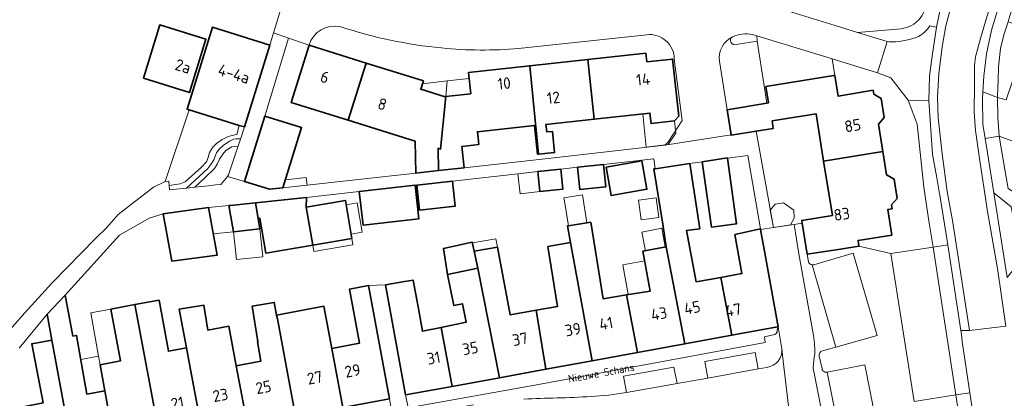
# Model space of a CAD drawing. Header units: metres. Extents: x 149984 to 156489, y 469398 to 478068.
# Tile 781 of 854: x 154503 to 154618, y 473957 to 474001. Entities that reach past the tile are written whole.
import ezdxf
from ezdxf.enums import TextEntityAlignment as Align

# ---------------------------------------------------------------- set-up
doc = ezdxf.new("R2010")
doc.units = ezdxf.units.M
doc.header["$LTSCALE"] = 0.75
for name, color, linetype, lineweight in [('B-WE-GR-BEPLANTING_CULTUUR_HEESTERS-GV', 252, 'Continuous', 18), ('B-WE-GR-BEPLANTING_CULTUUR_VASTE PLANTENVAK-GV', 252, 'Continuous', 18), ('B-WE-OG-BEBOUWING-GV', 6, 'Continuous', 35), ('B-WE-OG-BEBOUWING-T18', 1, 'Continuous', 18), ('B-WE-OG-BEBOUWING_LUIFEL-GV', 6, 'Continuous', 18), ('B-WE-OG-BEBOUWING_OVERBOUWING-GV', 6, 'Continuous', 18), ('B-WE-OG-TERREIN_ERF-GV', 252, 'Continuous', 18), ('B-WE-OG-TOPOGRAFIE-T18', 7, 'Continuous', 18), ('B-WE-VH-OPENVERHARDING_BETONSTRAATSTEEN-GV', 252, 'Continuous', 18), ('B-WE-VH-OPENVERHARDING_STRAATBAKSTEEN-GV', 252, 'Continuous', 18), ('B-WE-VH-OPENVERHARDING_TEGEL-GV', 252, 'Continuous', 18)]:
    doc.layers.add(name, color=color, linetype=linetype, lineweight=lineweight)
doc.styles.add('NLCS-ISO-M500-T18', font='NLCS-ISO.ttf', dxfattribs={"height": 0.9})
doc.styles.add('NLCS-ISO-M750-T18', font='NLCS-ISO.ttf', dxfattribs={"height": 1.35})

msp = doc.modelspace()

# ---------------------------------------------------------------- linework, layer by layer
at = {"layer": 'B-WE-GR-BEPLANTING_CULTUUR_HEESTERS-GV', "flags": 128}
for points in [[(154618.219, 474000.435), (154617.717, 473998.931), (154617.355, 473997.331), (154617.12, 473995.176), (154617.056, 473993.64), (154616.992, 473991.785), (154616.994, 473991.593), (154617.995, 473991.315), (154620.789, 473999.571), (154620.517, 473999.69), (154618.71, 474000.283)], [(154597.924, 473994.161), (154598.04, 473994.18), (154597.724, 473996.109), (154597.615, 473996.142), (154588.945, 473998.783), (154589, 473998.17), (154589.79, 473992.982), (154590.101, 473990.936), (154590.31, 473990.97), (154590.01, 473992.87)], [(154528.661, 473988.354), (154522.807, 473990.165), (154520.02, 473981.802), (154520.45, 473981.85), (154520.494, 473981.352), (154520.495, 473981.339), (154521.788, 473981.523), (154522.346, 473981.791), (154524.245, 473983.466), (154524.826, 473984.092), (154525.027, 473984.606), (154525.205, 473985.209), (154525.585, 473985.812), (154526.009, 473986.259), (154526.657, 473986.728), (154527.372, 473987.04), (154528.138, 473987.266), (154528.377, 473987.308)], [(154529.254, 473988.17), (154528.661, 473988.354), (154528.377, 473987.308), (154528.138, 473987.266), (154527.372, 473987.04), (154526.657, 473986.728), (154526.009, 473986.259), (154525.585, 473985.812), (154525.205, 473985.209), (154525.027, 473984.606), (154524.826, 473984.092), (154524.245, 473983.466), (154522.346, 473981.791), (154521.788, 473981.523), (154520.495, 473981.339), (154520.54, 473980.83), (154522.499, 473981.043), (154524.981, 473983.319), (154525.358, 473983.809), (154525.685, 473984.336), (154525.986, 473985.166), (154526.3, 473985.568), (154526.765, 473986.02), (154527.531, 473986.51), (154527.995, 473986.742), (154528.286, 473986.788), (154528.703, 473986.777), (154528.788, 473986.75)], [(154620.505, 473977.967), (154621.273, 473978.013), (154621.718, 473982.59), (154621.864, 473983.814), (154622.252, 473985.214), (154617.196, 473987.089), (154617.898, 473982.964), (154618.236, 473980.98), (154618.891, 473980.585), (154619.936, 473979.71)], [(154528.493, 473985.854), (154528.142, 473985.904), (154527.77, 473985.869), (154527.104, 473985.43), (154526.753, 473985.015), (154526.363, 473984.412), (154526.074, 473983.821), (154525.785, 473983.344), (154524.683, 473982.276), (154523.461, 473981.147), (154525.408, 473981.359), (154525.884, 473981.411), (154526.52, 473981.48), (154527.274, 473982.41), (154527.42, 473982.59)]]:
    msp.add_lwpolyline(points, close=True, dxfattribs=at)
for points in [[(154604.585, 473973.424), (154600.847, 473974.271), (154600.848, 473974.262), (154598.72, 473973.94), (154594.83, 473973.33), (154594.969, 473972.465)], [(154595.588, 473972.115), (154600.172, 473973.447), (154602.964, 473963.84), (154598.141, 473962.486), (154596.613, 473962.068)], [(154597.158, 473959.578), (154601.518, 473960.429), (154603.324, 473951.386), (154612.699, 473953.356), (154612.148, 473956.923), (154607.269, 473956.164), (154604.585, 473973.424)], [(154596.226, 473961.459), (154596.553, 473959.963)]]:
    msp.add_lwpolyline(points, dxfattribs=at)
at = {"layer": 'B-WE-GR-BEPLANTING_CULTUUR_HEESTERS-GV'}
for points in [[(154594.969, 473972.465, 0.3156636), (154595.389, 473972.096)], [(154595.389, 473972.096, 0.1060033), (154595.588, 473972.115)], [(154596.613, 473962.068, 0.4079523), (154596.226, 473961.459)], [(154596.553, 473959.963, 0.4220323), (154597.158, 473959.578)]]:
    msp.add_lwpolyline(points, format="xyb", dxfattribs=at)
at = {"layer": 'B-WE-GR-BEPLANTING_CULTUUR_VASTE PLANTENVAK-GV', "flags": 128}
for points in [[(154583.257, 473958.902), (154589.127, 473959.968), (154588.769, 473961.865), (154582.903, 473960.815)], [(154579.654, 473958.272), (154579.301, 473960.177), (154573.427, 473959.117), (154573.757, 473957.199)]]:
    msp.add_lwpolyline(points, close=True, dxfattribs=at)
at = {"layer": 'B-WE-OG-BEBOUWING-GV', "flags": 128}
for points in [[(154517.479, 473993.855), (154522.866, 473992.188), (154524.777, 473998.401), (154519.398, 474000.062)], [(154528.661, 473988.354), (154529.254, 473988.17), (154532.211, 473997.723), (154525.523, 473999.792), (154522.568, 473990.239), (154522.807, 473990.165)], [(154541.341, 473988.95), (154543.427, 473995.614), (154536.78, 473997.69), (154534.72, 473991.01)], [(154569.259, 473996.033), (154569.984, 473989.076), (154576.5, 473989.78), (154576.63, 473988.57), (154579.37, 473988.87), (154579.85, 473989.44), (154579.14, 473996.09), (154576.14, 473995.77), (154576.02, 473996.76)], [(154552.116, 473985.599), (154552.702, 473991.706), (154552.65, 473991.7), (154549.8, 473992.57), (154550.1, 473993.53), (154543.427, 473995.614), (154541.341, 473988.95), (154549.145, 473986.523), (154549.211, 473982.793), (154551.872, 473983.086), (154551.826, 473985.689)], [(154563.534, 473984.992), (154562.498, 473995.306), (154555.37, 473994.54), (154555.62, 473992.05), (154552.702, 473991.706), (154552.116, 473985.599), (154551.826, 473985.689), (154551.872, 473983.086), (154554.865, 473983.417), (154554.597, 473985.895), (154556.57, 473986.13), (154556.41, 473987.62), (154563.05, 473988.33), (154563.42, 473984.98)], [(154563.534, 473984.992), (154565.39, 473985.18), (154565.13, 473987.66), (154564.47, 473987.59), (154564.38, 473988.47), (154569.984, 473989.076), (154569.259, 473996.033), (154562.498, 473995.306)], [(154585.951, 473987.256), (154585.955, 473987.232), (154585.96, 473987.2), (154588.88, 473987.676), (154590.87, 473988), (154590.75, 473988.88), (154595.85, 473989.71), (154596.738, 473984.2), (154603.644, 473985.299), (154603.131, 473988.508), (154603.786, 473989.261), (154603.428, 473991.501), (154602.57, 473992.011), (154602.5, 473992.45), (154598.43, 473991.78), (154598.04, 473994.18), (154597.924, 473994.161), (154590.01, 473992.87), (154590.31, 473990.97), (154590.101, 473990.936), (154585.49, 473990.18)], [(154531.623, 473989.439), (154529.265, 473981.815), (154529.26, 473981.801), (154532.16, 473980.91), (154533.749, 473981.085), (154535.912, 473988.108)], [(154603.644, 473985.299), (154596.738, 473984.2), (154597.76, 473977.86), (154594.19, 473977.28), (154594.243, 473976.95), (154594.83, 473973.33), (154598.72, 473973.94), (154600.848, 473974.262), (154600.847, 473974.271), (154600.742, 473974.949), (154604.68, 473975.56), (154604.22, 473978.56), (154604.71, 473978.64), (154604.64, 473979.078), (154605.297, 473979.83), (154604.942, 473982.071), (154604.078, 473982.587)], [(154568.045, 473983.476), (154568.329, 473980.874), (154571.374, 473981.207), (154571.09, 473983.808)], [(154571.414, 473983.495), (154571.991, 473980.179), (154576.144, 473980.901), (154575.567, 473984.217)], [(154580.563, 473962.885), (154586.042, 473963.89), (154584.765, 473970.639), (154581.879, 473970.12), (154580.766, 473976.098), (154582.311, 473976.309), (154581.146, 473983.904), (154577.102, 473983.296), (154576.959, 473983.275), (154577.991, 473976.822), (154578.409, 473974.204)], [(154582.577, 473984.119), (154583.658, 473976.494), (154586.591, 473976.896), (154585.524, 473984.534), (154585.52, 473984.561)], [(154566.107, 473983.264), (154563.434, 473982.971), (154563.69, 473980.629), (154566.363, 473980.922)], [(154549.324, 473981.396), (154549.65, 473978.478), (154553.818, 473978.945), (154553.491, 473981.862)], [(154549.137, 473981.385), (154542.635, 473980.657), (154543.087, 473976.729), (154549.587, 473977.477)], [(154530.855, 473977.518), (154530.545, 473979.336), (154527.628, 473979.031), (154527.457, 473979.013), (154527.979, 473975.952), (154531.067, 473976.276)], [(154530.545, 473979.336), (154530.855, 473977.518), (154531.04, 473977.549), (154531.736, 473973.467), (154537.213, 473974.4), (154536.457, 473978.833), (154536.507, 473979.961)], [(154537.213, 473974.4), (154541.777, 473975.178), (154541.021, 473979.611), (154536.457, 473978.833)], [(154525.066, 473978.763), (154519.774, 473978.039), (154520.818, 473972.516), (154526.087, 473973.237)], [(154575.039, 473961.872), (154573.778, 473968.591), (154571.051, 473968.147), (154569.6, 473977.059), (154567.017, 473976.649), (154566.882, 473976.628), (154567.234, 473974.708), (154569.764, 473960.906)], [(154589.395, 473976.228), (154589.383, 473976.296), (154586.407, 473975.618), (154587.223, 473971.081), (154584.765, 473970.639), (154586.042, 473963.89), (154591.363, 473964.865), (154591.445, 473964.88), (154590.006, 473972.85)], [(154556.43, 473971.719), (154556.019, 473973.676), (154555.8, 473974.721), (154552.43, 473974.013), (154552.907, 473970.978)], [(154564.375, 473959.918), (154569.764, 473960.906), (154567.234, 473974.708), (154564.593, 473974.224), (154565.716, 473967.236), (154563.227, 473966.803)], [(154558.977, 473958.928), (154564.375, 473959.918), (154563.227, 473966.803), (154560.198, 473966.276), (154558.73, 473974.14), (154556.019, 473973.676), (154556.43, 473971.719)], [(154573.778, 473968.591), (154575.039, 473961.872), (154580.563, 473962.885), (154578.409, 473974.204), (154576.92, 473973.921), (154575.687, 473973.686), (154576.539, 473969.04)], [(154558.977, 473958.928), (154556.43, 473971.719), (154552.907, 473970.978), (154553.67, 473967.348), (154554.648, 473967.553), (154555.103, 473965.396), (154552.163, 473964.792), (154553.469, 473957.918)], [(154552.163, 473964.792), (154550.001, 473964.348), (154549.56, 473966.758), (154548.927, 473970.302), (154547.919, 473970.168), (154545.686, 473969.759), (154548.039, 473956.923), (154553.469, 473957.918)], [(154543.715, 473969.67), (154541.503, 473969.262), (154542.656, 473962.947), (154539.44, 473962.36), (154540.729, 473955.472), (154546.151, 473956.473)], [(154514.253, 473950.582), (154513.008, 473957.415), (154510.899, 473957.03), (154509.694, 473963.863), (154509.273, 473963.785), (154508.383, 473968.576), (154506.262, 473966.33), (154506.819, 473963.329), (154509.354, 473949.677)], [(154516.491, 473967.453), (154519.475, 473951.546), (154524.387, 473952.453), (154523.107, 473959.257), (154522.515, 473962.403), (154520.395, 473962.017), (154519.31, 473967.967)], [(154519.475, 473951.546), (154516.491, 473967.453), (154513.697, 473966.944), (154514.801, 473960.885), (154512.454, 473960.457), (154513.008, 473957.415), (154514.253, 473950.582)], [(154524.387, 473952.453), (154529.602, 473953.417), (154528.288, 473960.339), (154527.448, 473964.933), (154525.006, 473964.486), (154524.524, 473967.404), (154521.663, 473966.932), (154522.515, 473962.403), (154523.107, 473959.257)], [(154535.189, 473954.448), (154533.091, 473965.79), (154533.007, 473966.245), (154532.737, 473967.707), (154530.143, 473967.274), (154530.834, 473963.142), (154530.767, 473963.129), (154531.18, 473960.867), (154528.288, 473960.339), (154529.602, 473953.417)], [(154535.189, 473954.448), (154540.729, 473955.472), (154539.44, 473962.36), (154538.52, 473967.277), (154533.007, 473966.245), (154533.091, 473965.79)], [(154509.354, 473949.677), (154506.819, 473963.329), (154504.483, 473962.895), (154505.812, 473956.022), (154503.086, 473955.474), (154504.259, 473948.736)]]:
    msp.add_lwpolyline(points, close=True, dxfattribs=at)
at = {"layer": 'B-WE-OG-BEBOUWING_LUIFEL-GV', "flags": 128}
for points in [[(154552.879, 473993.553), (154549.998, 473993.203), (154549.8, 473992.57), (154552.65, 473991.7), (154552.702, 473991.706)], [(154552.879, 473993.553), (154552.702, 473991.706), (154555.62, 473992.05), (154555.443, 473993.811)], [(154579.37, 473988.87), (154576.63, 473988.57), (154576.5, 473989.78), (154575.655, 473989.689), (154576.073, 473985.813), (154578.612, 473986.119), (154579.524, 473987.463)], [(154563.434, 473982.972), (154561.115, 473982.718), (154561.371, 473980.376), (154563.69, 473980.629)], [(154534.036, 473982.016), (154533.749, 473981.085), (154536.555, 473981.395), (154536.457, 473982.283)], [(154541.109, 473979.099), (154541.693, 473975.673), (154542.984, 473975.893), (154542.4, 473979.319)], [(154566.531, 473979.524), (154567.017, 473976.649), (154569.151, 473976.988), (154568.634, 473980.242), (154566.472, 473979.898)], [(154525.066, 473978.763), (154525.631, 473975.706), (154527.979, 473975.952), (154527.457, 473979.013)], [(154527.979, 473975.952), (154528.319, 473972.711), (154531.407, 473973.034), (154531.067, 473976.276)], [(154575.979, 473973.742), (154578.286, 473974.181), (154577.871, 473976.363), (154575.564, 473975.924)], [(154537.213, 473974.4), (154537.337, 473973.669), (154541.902, 473974.447), (154541.777, 473975.178)], [(154556.019, 473973.676), (154558.73, 473974.14), (154558.56, 473975.134), (154555.812, 473974.663)], [(154573.982, 473968.624), (154576.539, 473969.04), (154575.891, 473972.571), (154573.344, 473972.104)], [(154512.272, 473961.455), (154512.454, 473960.457), (154514.801, 473960.885), (154513.697, 473966.944), (154511.349, 473966.516)], [(154512.454, 473960.457), (154512.272, 473961.455), (154510.186, 473961.075), (154510.899, 473957.03), (154513.008, 473957.415)]]:
    msp.add_lwpolyline(points, close=True, dxfattribs=at)
at = {"layer": 'B-WE-OG-BEBOUWING_OVERBOUWING-GV', "flags": 128}
for points in [[(154577.548, 473977.625), (154577.214, 473979.923), (154575.152, 473979.623), (154575.486, 473977.326)], [(154590.518, 473978.484), (154590.88, 473976.45), (154592.89, 473976.748), (154593.319, 473977.537), (154593.251, 473978.479), (154592.068, 473979.326), (154591.087, 473979.178)]]:
    msp.add_lwpolyline(points, close=True, dxfattribs=at)
at = {"layer": 'B-WE-OG-TERREIN_ERF-GV', "flags": 128}
for points in [[(154572.11, 474002.31), (154574.109, 474002.509), (154580.07, 474003.16), (154581.59, 474003.26), (154583.57, 474003.32), (154586.54, 474003.17), (154588.53, 474002.84), (154590.489, 474002.339), (154598.091, 474000), (154600.694, 473999.199), (154605.78, 473999.63)], [(154493.84, 473958.813), (154493.367, 473957.686), (154495.829, 473956.702), (154497.281, 473958.254), (154496.71, 473958.787), (154499.77, 473962.057), (154500.816, 473963.23), (154503.66, 473966.51), (154506.81, 473969.95), (154511.92, 473975.17), (154513.18, 473976.42), (154514.544, 473977.964), (154518.644, 473981.143), (154520.02, 473981.802), (154522.807, 473990.165), (154522.568, 473990.239), (154525.523, 473999.792), (154532.211, 473997.723), (154532.646, 473999.149), (154532.905, 474000), (154533.43, 474001.72)], [(154576.13, 473998.93), (154561.2, 473997.33)], [(154536.78, 473997.69), (154543.427, 473995.614), (154550.1, 473993.53), (154549.8, 473992.57), (154552.65, 473991.7), (154552.702, 473991.706), (154555.62, 473992.05), (154555.37, 473994.54), (154562.498, 473995.306), (154569.259, 473996.033), (154576.02, 473996.76), (154576.14, 473995.77), (154579.14, 473996.09), (154579.85, 473989.44), (154579.37, 473988.87), (154576.63, 473988.57), (154576.5, 473989.78), (154569.984, 473989.076)], [(154569.984, 473989.076), (154564.38, 473988.47), (154564.47, 473987.59), (154565.13, 473987.66), (154565.39, 473985.18), (154563.534, 473984.992), (154563.42, 473984.98), (154563.05, 473988.33), (154556.41, 473987.62), (154556.57, 473986.13), (154554.597, 473985.895), (154554.865, 473983.417), (154563.95, 473984.42), (154578.244, 473986.062), (154578.57, 473986.35), (154580.24, 473988.936), (154579.34, 473996.08)], [(154617.995, 473991.315), (154616.994, 473991.593), (154617.013, 473989.31), (154617.196, 473987.089), (154622.252, 473985.214)], [(154505.812, 473956.022), (154504.483, 473962.895), (154506.819, 473963.329), (154506.262, 473966.33), (154503.026, 473962.387)]]:
    msp.add_lwpolyline(points, dxfattribs=at)
at = {"layer": 'B-WE-OG-TERREIN_ERF-GV'}
for points in [[(154606.969, 474000, 0.2064775), (154608.59, 474002.04)], [(154540.48, 473999.85, 0.3979167), (154536.78, 473997.69)], [(154605.78, 473999.63, 0.0957655), (154606.969, 474000)], [(154552.22, 473997.38, -0.0553533), (154540.48, 473999.85)], [(154579.34, 473996.08, 0.4455407), (154576.13, 473998.93)], [(154561.2, 473997.33, -0.0478839), (154552.22, 473997.38)]]:
    msp.add_lwpolyline(points, format="xyb", dxfattribs=at)
at = {"layer": 'B-WE-OG-TERREIN_ERF-GV', "flags": 128}
for points in [[(154522.866, 473992.188), (154517.479, 473993.855), (154519.398, 474000.062), (154524.777, 473998.401)], [(154536.78, 473997.69), (154534.4, 473998.53), (154531.623, 473989.439), (154535.912, 473988.108), (154533.749, 473981.085), (154549.211, 473982.793), (154549.145, 473986.523), (154541.341, 473988.95), (154534.72, 473991.01)], [(154600.847, 473974.271), (154604.585, 473973.424), (154609.503, 473974.162), (154609.047, 473976.97), (154608.41, 473981.15), (154607.645, 473988.493), (154606.575, 473991.283), (154604.553, 473993.913), (154603.021, 473994.495), (154597.724, 473996.109), (154598.04, 473994.18), (154598.43, 473991.78), (154602.5, 473992.45), (154602.57, 473992.011), (154603.428, 473991.501), (154603.786, 473989.261), (154603.131, 473988.508), (154603.644, 473985.299), (154604.078, 473982.587), (154604.942, 473982.071), (154605.297, 473979.83), (154604.64, 473979.078), (154604.71, 473978.64), (154604.22, 473978.56), (154604.68, 473975.56), (154600.742, 473974.949)], [(154590.88, 473976.45), (154593.291, 473976.808), (154594.243, 473976.95), (154594.19, 473977.28), (154597.76, 473977.86), (154596.738, 473984.2), (154595.85, 473989.71), (154590.75, 473988.88), (154590.87, 473988), (154588.88, 473987.676)], [(154539.44, 473962.36), (154542.656, 473962.947), (154541.503, 473969.262), (154543.715, 473969.67), (154545.686, 473969.759), (154547.919, 473970.168), (154548.927, 473970.302), (154549.56, 473966.758), (154550.001, 473964.348), (154552.163, 473964.792), (154555.103, 473965.396), (154554.648, 473967.553), (154553.67, 473967.348), (154552.907, 473970.978), (154552.43, 473974.013), (154555.8, 473974.721), (154556.019, 473973.676), (154558.73, 473974.14), (154560.198, 473966.276), (154563.227, 473966.803), (154565.716, 473967.236), (154564.593, 473974.224), (154567.234, 473974.708), (154566.882, 473976.628), (154567.017, 473976.649), (154569.6, 473977.059), (154571.051, 473968.147), (154573.778, 473968.591), (154576.539, 473969.04), (154575.687, 473973.686), (154576.92, 473973.921), (154578.409, 473974.204), (154577.991, 473976.822), (154576.959, 473983.275), (154577.102, 473983.296), (154576.949, 473984.449), (154571.09, 473983.808), (154571.374, 473981.207), (154568.329, 473980.874), (154568.045, 473983.476), (154566.107, 473983.264), (154566.363, 473980.922), (154563.69, 473980.629), (154563.434, 473982.971), (154562.14, 473982.83), (154553.491, 473981.862), (154553.818, 473978.945), (154549.65, 473978.478), (154549.324, 473981.396), (154549.137, 473981.385), (154549.587, 473977.477), (154543.087, 473976.729), (154542.635, 473980.657), (154536.507, 473979.961), (154536.457, 473978.833), (154541.021, 473979.611), (154541.777, 473975.178), (154537.213, 473974.4), (154531.736, 473973.467), (154531.04, 473977.549), (154530.855, 473977.518), (154531.067, 473976.276), (154527.979, 473975.952), (154527.457, 473979.013), (154525.066, 473978.763), (154526.087, 473973.237), (154520.818, 473972.516), (154519.774, 473978.039), (154518.14, 473977.519), (154514.719, 473975.546), (154508.383, 473968.576), (154509.273, 473963.785), (154509.694, 473963.863), (154510.899, 473957.03), (154513.008, 473957.415), (154512.454, 473960.457), (154514.801, 473960.885), (154513.697, 473966.944), (154516.491, 473967.453), (154519.31, 473967.967), (154520.395, 473962.017), (154522.515, 473962.403), (154521.663, 473966.932), (154524.524, 473967.404), (154525.006, 473964.486), (154527.448, 473964.933), (154528.288, 473960.339), (154531.18, 473960.867), (154530.767, 473963.129), (154530.834, 473963.142), (154530.143, 473967.274), (154532.737, 473967.707), (154533.007, 473966.245), (154538.52, 473967.277)], [(154571.414, 473983.495), (154575.567, 473984.217), (154576.144, 473980.901), (154571.991, 473980.179)], [(154583.658, 473976.494), (154582.577, 473984.119), (154581.146, 473983.904), (154582.311, 473976.309), (154580.766, 473976.098), (154581.879, 473970.12), (154584.765, 473970.639), (154587.223, 473971.081), (154586.407, 473975.618), (154589.383, 473976.296), (154587.92, 473984.85), (154585.524, 473984.534), (154586.591, 473976.896)], [(154564.375, 473959.918), (154558.977, 473958.928), (154553.469, 473957.918), (154548.039, 473956.923), (154548.316, 473955.415), (154563.51, 473958.14), (154589.94, 473963.04), (154589.85, 473963.72), (154591.04, 473963.99), (154591.21, 473964.11), (154591.31, 473964.28), (154591.363, 473964.865), (154586.042, 473963.89), (154580.563, 473962.885), (154575.039, 473961.872), (154569.764, 473960.906)]]:
    msp.add_lwpolyline(points, close=True, dxfattribs=at)
at = {"layer": 'B-WE-VH-OPENVERHARDING_BETONSTRAATSTEEN-GV', "flags": 128}
for points in [[(154622.328, 474021.344), (154615.795, 474001.139), (154615.014, 473998.481), (154614.438, 473996.335), (154614.309, 473995.342), (154614.309, 473993.035), (154614.277, 473989.896), (154614.438, 473987.749), (154614.854, 473984.77), (154615.846, 473978.331), (154616.998, 473971.668), (154617.958, 473964.941)], [(154618.127, 473970.63), (154616.565, 473980.473), (154615.82, 473985.165), (154615.562, 473986.836), (154615.303, 473988.509), (154615.263, 473991.455), (154615.299, 473992.258), (154615.382, 473994.083), (154615.701, 473996.71), (154616.298, 473999.458), (154617.094, 474002.125), (154617.995, 474004.915)], [(154598.091, 474000), (154590.489, 474002.339), (154588.53, 474002.84), (154586.54, 474003.17), (154583.57, 474003.32), (154581.59, 474003.26), (154580.07, 474003.16), (154574.109, 474002.509), (154572.11, 474002.31)], [(154610.32, 474001.85), (154609.885, 473999.791), (154609.385, 473996.409), (154609.08, 473994.077), (154608.999, 473991.215), (154609.43, 473984.98), (154609.528, 473984.357), (154609.93, 473982.23), (154610.223, 473980.389), (154610.267, 473980.231), (154611.193, 473974.432), (154611.197, 473974.41), (154612.721, 473964.439), (154613.733, 473964.46), (154612.677, 473971.252), (154611.781, 473977.018), (154611.141, 473980.638), (154610.533, 473985.027), (154610.084, 473989.223), (154610.02, 473991.658), (154610.148, 473994.381), (154610.565, 473997.52), (154610.981, 473999.955), (154611.748, 474002.832)], [(154533.43, 474001.72), (154532.905, 474000), (154532.646, 473999.149), (154534.4, 473998.53), (154536.78, 473997.69)], [(154588.431, 473998.939), (154588.945, 473998.783), (154597.615, 473996.142), (154597.724, 473996.109), (154603.021, 473994.495), (154604.133, 473998.146), (154600.694, 473999.199), (154598.091, 474000)], [(154604.133, 473998.146), (154603.021, 473994.495), (154604.553, 473993.913), (154606.575, 473991.283), (154608.999, 473991.215), (154609.08, 473994.077), (154609.385, 473996.409), (154609.885, 473999.791), (154609.105, 473999.956)], [(154561.2, 473997.33), (154576.13, 473998.93)], [(154586.55, 473997.77), (154589, 473998.17), (154588.945, 473998.783), (154588.431, 473998.939)], [(154584.59, 473995.83), (154585.49, 473990.18), (154590.101, 473990.936), (154589.79, 473992.982), (154589, 473998.17), (154586.55, 473997.77)], [(154604.35, 473998.08), (154604.133, 473998.146)], [(154579.34, 473996.08), (154580.24, 473988.936), (154578.57, 473986.35), (154578.244, 473986.062), (154585.951, 473987.256), (154585.49, 473990.18), (154584.59, 473995.83)], [(154595.389, 473972.096), (154598.141, 473962.486), (154602.964, 473963.84), (154600.172, 473973.447), (154595.588, 473972.115)], [(154617.958, 473964.941), (154613.733, 473964.46), (154612.721, 473964.439), (154612.787, 473964.006), (154612.871, 473963.148), (154613.774, 473957.169), (154614.545, 473952.066), (154614.907, 473948.68), (154615.018, 473947.273), (154615.272, 473944.066), (154615.517, 473940.55), (154615.543, 473940.068), (154615.694, 473937.313), (154621.969, 473937.377)]]:
    msp.add_lwpolyline(points, dxfattribs=at)
at = {"layer": 'B-WE-VH-OPENVERHARDING_BETONSTRAATSTEEN-GV'}
for points in [[(154536.78, 473997.69, -0.3979167), (154540.48, 473999.85)], [(154609.105, 473999.956, -0.1556967), (154607.533, 473998.6)], [(154540.48, 473999.85, 0.0553533), (154552.22, 473997.38)], [(154576.13, 473998.93, -0.4455407), (154579.34, 473996.08)], [(154588.431, 473998.939, 0.1570528), (154586.101, 473998.693)], [(154586.101, 473998.693, -0.1570528), (154588.431, 473998.939)], [(154586.101, 473998.693, 0.3118678), (154584.59, 473995.83)], [(154584.59, 473995.83, -0.3118678), (154586.101, 473998.693)], [(154586.55, 473997.77, -0.8396515), (154586.101, 473998.693)], [(154586.101, 473998.693, 0.8396515), (154586.55, 473997.77)], [(154607.533, 473998.6, -0.0854822), (154604.35, 473998.08)], [(154552.22, 473997.38, 0.0478839), (154561.2, 473997.33)], [(154595.588, 473972.115, -0.1060033), (154595.389, 473972.096)]]:
    msp.add_lwpolyline(points, format="xyb", dxfattribs=at)
at = {"layer": 'B-WE-VH-OPENVERHARDING_BETONSTRAATSTEEN-GV', "flags": 128}
for points in [[(154617.196, 473987.089), (154617.013, 473989.31), (154616.994, 473991.593), (154615.299, 473992.258), (154615.263, 473991.455), (154615.303, 473988.509), (154615.562, 473986.836)], [(154616.565, 473980.473), (154618.127, 473970.63), (154619.65, 473972.521), (154619.61, 473972.778), (154619.403, 473974.121), (154618.77, 473977.837), (154618.598, 473978.851)], [(154612.148, 473956.923), (154609.503, 473974.162), (154604.585, 473973.424), (154607.269, 473956.164)], [(154609.503, 473974.162), (154612.148, 473956.923), (154613.774, 473957.169), (154612.871, 473963.148), (154612.787, 473964.006), (154612.721, 473964.439), (154611.197, 473974.41), (154611.193, 473974.432)], [(154548.316, 473955.415), (154548.039, 473956.923), (154545.686, 473969.759), (154543.715, 473969.67), (154546.151, 473956.473), (154546.409, 473955.073), (154547.974, 473955.354)], [(154605.435, 473940.819), (154603.324, 473951.386), (154601.518, 473960.429), (154597.158, 473959.578), (154601.056, 473939.984)]]:
    msp.add_lwpolyline(points, close=True, dxfattribs=at)
at = {"layer": 'B-WE-VH-OPENVERHARDING_STRAATBAKSTEEN-GV', "flags": 128}
for points in [[(154611.748, 474002.832), (154610.981, 473999.955), (154610.565, 473997.52), (154610.148, 473994.381), (154610.02, 473991.658), (154610.084, 473989.223), (154610.533, 473985.027), (154611.141, 473980.638), (154611.781, 473977.018), (154612.677, 473971.252), (154613.733, 473964.46), (154617.958, 473964.941), (154616.998, 473971.668), (154615.846, 473978.331), (154614.854, 473984.77), (154614.438, 473987.749), (154614.277, 473989.896), (154614.309, 473993.035), (154614.309, 473995.342), (154614.438, 473996.335), (154615.014, 473998.481), (154615.795, 474001.139)], [(154503.026, 473962.387), (154506.262, 473966.33), (154508.383, 473968.576), (154514.719, 473975.546), (154518.14, 473977.519), (154519.774, 473978.039), (154525.066, 473978.763), (154527.457, 473979.013), (154527.628, 473979.031), (154530.545, 473979.336), (154536.507, 473979.961), (154542.635, 473980.657), (154549.137, 473981.385), (154549.324, 473981.396), (154553.491, 473981.862), (154562.14, 473982.83), (154563.434, 473982.971), (154566.107, 473983.264), (154568.045, 473983.476), (154571.09, 473983.808), (154576.949, 473984.449), (154577.102, 473983.296), (154581.146, 473983.904), (154582.577, 473984.119), (154585.52, 473984.561), (154585.524, 473984.534), (154587.92, 473984.85), (154589.383, 473976.296), (154589.395, 473976.228), (154590.88, 473976.45), (154588.88, 473987.676), (154585.96, 473987.2), (154585.955, 473987.232), (154585.951, 473987.256), (154578.244, 473986.062), (154563.95, 473984.42), (154554.865, 473983.417), (154551.872, 473983.086), (154549.211, 473982.793), (154533.749, 473981.085), (154532.16, 473980.91), (154529.26, 473981.801), (154529.265, 473981.815), (154527.274, 473982.41), (154526.52, 473981.48), (154525.884, 473981.411), (154525.408, 473981.359), (154523.461, 473981.147), (154522.499, 473981.043), (154520.54, 473980.83), (154520.495, 473981.339), (154520.494, 473981.352), (154520.45, 473981.85), (154520.02, 473981.802), (154518.644, 473981.143), (154514.544, 473977.964), (154513.18, 473976.42), (154511.92, 473975.17), (154506.81, 473969.95), (154503.66, 473966.51), (154500.816, 473963.23)], [(154594.969, 473972.465), (154594.83, 473973.33), (154594.243, 473976.95), (154593.291, 473976.808), (154593.857, 473973.375), (154595.559, 473963.87)], [(154595.559, 473963.87), (154593.857, 473973.375), (154593.291, 473976.808), (154590.88, 473976.45), (154589.395, 473976.228), (154590.006, 473972.85), (154591.445, 473964.88), (154591.849, 473962.305), (154592.024, 473960.852), (154592.779, 473954.64), (154592.779, 473954.639), (154592.955, 473953.027), (154598.677, 473923.883)], [(154596.613, 473962.068), (154598.141, 473962.486), (154595.389, 473972.096)], [(154591.849, 473962.305), (154591.445, 473964.88), (154591.363, 473964.865), (154591.31, 473964.28), (154591.21, 473964.11), (154591.04, 473963.99), (154589.85, 473963.72), (154589.94, 473963.04), (154563.51, 473958.14), (154548.316, 473955.415), (154547.974, 473955.354), (154548.159, 473954.373), (154555.954, 473955.765)], [(154592.955, 473953.027), (154592.779, 473954.639), (154592.779, 473954.64), (154592.024, 473960.852), (154591.849, 473962.305)], [(154573.757, 473957.199), (154573.427, 473959.117), (154579.301, 473960.177), (154579.654, 473958.272), (154583.257, 473958.902), (154582.903, 473960.815), (154588.769, 473961.865), (154589.127, 473959.968), (154590.122, 473960.145)], [(154596.553, 473959.963), (154596.226, 473961.459)], [(154590.122, 473960.145), (154589.127, 473959.968), (154583.257, 473958.902), (154579.654, 473958.272), (154573.757, 473957.199)], [(154595.542, 473959.842), (154602.207, 473926.129)], [(154602.207, 473926.129), (154595.542, 473959.842)], [(154601.056, 473939.984), (154597.158, 473959.578)]]:
    msp.add_lwpolyline(points, dxfattribs=at)
for points in [[(154529.265, 473981.815), (154531.623, 473989.439), (154534.4, 473998.53), (154532.646, 473999.149), (154532.211, 473997.723), (154529.254, 473988.17), (154528.788, 473986.75), (154528.493, 473985.854), (154527.42, 473982.59), (154527.274, 473982.41)], [(154523.461, 473981.147), (154524.683, 473982.276), (154525.785, 473983.344), (154526.074, 473983.821), (154526.363, 473984.412), (154526.753, 473985.015), (154527.104, 473985.43), (154527.77, 473985.869), (154528.142, 473985.904), (154528.493, 473985.854), (154528.788, 473986.75), (154528.703, 473986.777), (154528.286, 473986.788), (154527.995, 473986.742), (154527.531, 473986.51), (154526.765, 473986.02), (154526.3, 473985.568), (154525.986, 473985.166), (154525.685, 473984.336), (154525.358, 473983.809), (154524.981, 473983.319), (154522.499, 473981.043)]]:
    msp.add_lwpolyline(points, close=True, dxfattribs=at)
at = {"layer": 'B-WE-VH-OPENVERHARDING_STRAATBAKSTEEN-GV'}
for points in [[(154595.389, 473972.096, -0.3156636), (154594.969, 473972.465)], [(154595.559, 473963.87, -0.0535956), (154595.688, 473961.464)], [(154595.688, 473961.464, 0.0535956), (154595.559, 473963.87)], [(154591.849, 473962.305, -0.4118477), (154590.122, 473960.145)], [(154590.122, 473960.145, 0.4118477), (154591.849, 473962.305)], [(154596.226, 473961.459, -0.4079523), (154596.613, 473962.068)], [(154595.688, 473961.464, 0.0727155), (154595.542, 473959.842)], [(154595.542, 473959.842, -0.0727155), (154595.688, 473961.464)], [(154597.158, 473959.578, -0.4220323), (154596.553, 473959.963)], [(154565.686, 473956.573, 0.0156783), (154561.796, 473956.426)], [(154561.796, 473956.426, -0.0156783), (154565.686, 473956.573)], [(154569.636, 473956.743, -0.008108), (154565.686, 473956.573)], [(154565.686, 473956.573, 0.008108), (154569.636, 473956.743)], [(154573.757, 473957.199, -0.0295912), (154569.636, 473956.743)], [(154569.636, 473956.743, 0.0295912), (154573.757, 473957.199)]]:
    msp.add_lwpolyline(points, format="xyb", dxfattribs=at)
at = {"layer": 'B-WE-VH-OPENVERHARDING_TEGEL-GV', "flags": 128}
for points in [[(154609.105, 473999.956), (154609.885, 473999.791), (154610.32, 474001.85), (154611.627, 474005.866), (154610.016, 474006.387), (154608.59, 474002.04)], [(154605.78, 473999.63), (154600.694, 473999.199), (154604.133, 473998.146), (154604.35, 473998.08)], [(154617.898, 473982.964), (154617.196, 473987.089), (154615.562, 473986.836), (154615.82, 473985.165), (154616.565, 473980.473), (154618.598, 473978.851)]]:
    msp.add_lwpolyline(points, dxfattribs=at)
for points in [[(154616.994, 473991.593), (154616.992, 473991.785), (154617.056, 473993.64), (154617.12, 473995.176), (154617.355, 473997.331), (154617.717, 473998.931), (154618.219, 474000.435), (154618.315, 474000.723), (154618.675, 474001.867), (154619.483, 474004.434), (154617.995, 474004.915), (154617.094, 474002.125), (154616.298, 473999.458), (154615.701, 473996.71), (154615.382, 473994.083), (154615.299, 473992.258)], [(154608.41, 473981.15), (154609.047, 473976.97), (154609.503, 473974.162), (154611.193, 473974.432), (154610.267, 473980.231), (154610.223, 473980.389), (154609.93, 473982.23), (154609.528, 473984.357), (154609.43, 473984.98), (154608.999, 473991.215), (154606.575, 473991.283), (154607.645, 473988.493)], [(154612.148, 473956.923), (154612.699, 473953.356), (154612.78, 473952.828), (154613.101, 473950.242), (154613.395, 473947.145), (154615.018, 473947.273), (154614.907, 473948.68), (154614.545, 473952.066), (154613.774, 473957.169)]]:
    msp.add_lwpolyline(points, close=True, dxfattribs=at)
at = {"layer": 'B-WE-VH-OPENVERHARDING_TEGEL-GV'}
for points in [[(154608.59, 474002.04, -0.2064775), (154606.969, 474000)], [(154606.969, 474000, -0.0957655), (154605.78, 473999.63)], [(154607.533, 473998.6, 0.1556967), (154609.105, 473999.956)], [(154604.35, 473998.08, 0.0854822), (154607.533, 473998.6)]]:
    msp.add_lwpolyline(points, format="xyb", dxfattribs=at)

# ---------------------------------------------------------------- texts
at = {"layer": 'B-WE-OG-BEBOUWING-T18', "style": 'NLCS-ISO-M750-T18'}
for s, rotation, p in [('2a', 342.9, (154522.098, 473995.252)), ('4-4a', 342.8, (154528.033, 473994.371)), ('6', 342.8, (154538.618, 473993.986)), ('10', 5.7, (154559.519, 473993.253)), ('14', 6.1, (154575.706, 473993.718)), ('12', 6.1, (154565.26, 473991.58)), ('8', 342.7, (154545.323, 473990.831)), ('85', 9.1, (154600.122, 473988.342)), ('83', 8.6, (154598.848, 473978.005)), ('45', 10.3, (154581.429, 473967.111)), ('47', 10.2, (154586.21, 473966.835)), ('43', 10.3, (154577.56, 473966.401)), ('39', 10.3, (154567.53, 473964.563)), ('41', 10.3, (154571.401, 473965.272)), ('37', 10.3, (154561.37, 473963.434)), ('35', 10.3, (154555.566, 473962.369)), ('31', 10.3, (154551.314, 473961.241)), ('27', 10.4, (154537.457, 473958.935)), ('29', 10.4, (154541.862, 473959.749)), ('25', 10.4, (154531.478, 473957.831)), ('23', 10.4, (154526.463, 473956.905)), ('21', 10.4, (154521.45, 473955.978))]:
    msp.add_text(s, height=1.35, rotation=rotation, dxfattribs=at).set_placement(p, align=Align.MIDDLE)
at = {"layer": 'B-WE-OG-TOPOGRAFIE-T18', "style": 'NLCS-ISO-M500-T18'}
msp.add_text('Nieuwe Schans', height=0.9, rotation=10.3, dxfattribs=at).set_placement((154570.832, 473959.497), align=Align.MIDDLE)

doc.saveas('drawing.dxf')
